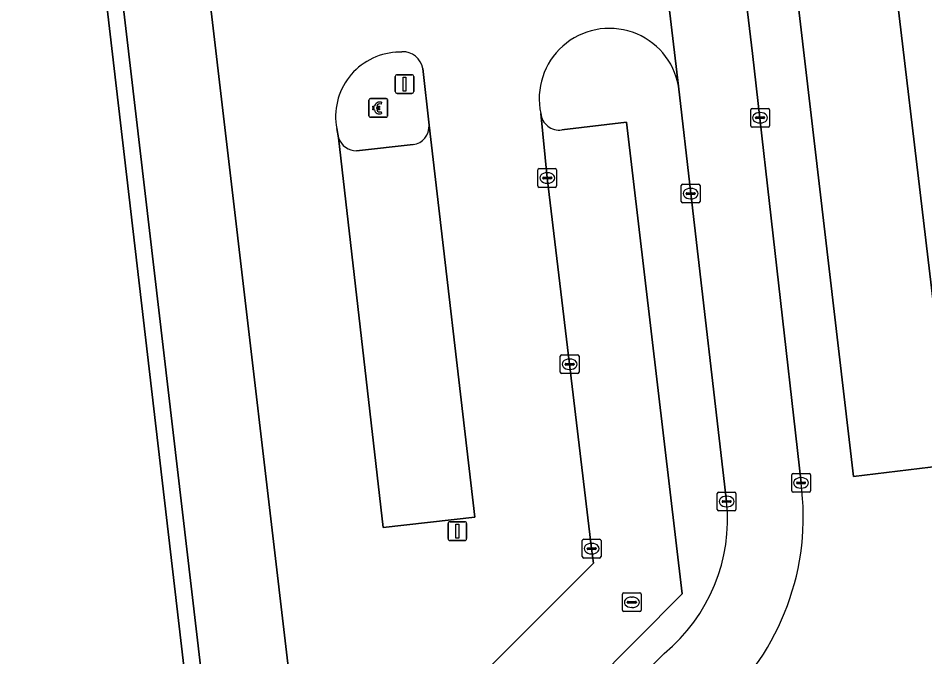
# Model space of a CAD drawing. Extents: x 161477 to 163040, y 383680 to 384871.
# Drawn here: x 161811.71 to 161860.15, y 383951.16 to 383985.27 of the extents above; entities that cross this region are included whole.
import ezdxf

# ---------------------------------------------------------------- set-up
doc = ezdxf.new("R2010")
doc.units = 0
for name, color, linetype in [('IMGEO_Betaalautomaat', 7, 'Continuous'), ('IMGEO_Erf', 7, 'Continuous'), ('IMGEO_Groenvoorziening', 7, 'Continuous'), ('IMGEO_Hek', 7, 'Continuous'), ('IMGEO_Kolk', 7, 'Continuous'), ('IMGEO_Lichtmast', 7, 'Continuous'), ('IMGEO_Parkeervlak_open', 7, 'Continuous'), ('IMGEO_Rijbaan_lokaal_open', 7, 'Continuous'), ('IMGEO_Rioolput', 7, 'Continuous'), ('IMGEO_Verkeerseiland_open', 7, 'Continuous')]:
    doc.layers.add(name, color=color, linetype=linetype)

msp = doc.modelspace()

# ---------------------------------------------------------------- linework, layer by layer
at = {"layer": 'IMGEO_Betaalautomaat'}
for p, q in [((161830.529, 383980.976), (161831.37, 383980.976)), ((161831.37, 383980.976), (161830.529, 383980.976)), ((161830.454, 383980.052), (161830.454, 383980.893)), ((161830.454, 383980.893), (161830.454, 383980.052)), ((161830.737, 383980.44), (161830.737, 383980.508)), ((161830.858, 383980.508), (161830.858, 383980.44)), ((161831.116, 383980.781), (161831.099, 383980.681)), ((161831.453, 383980.902), (161831.453, 383980.061)), ((161831.453, 383980.061), (161831.453, 383980.902)), ((161831.379, 383979.977), (161830.538, 383979.977)), ((161830.538, 383979.977), (161831.379, 383979.977)), ((161831.103, 383980.275), (161831.125, 383980.188))]:
    msp.add_line(p, q, dxfattribs=at)
for points in [[(161830.737, 383980.508), (161830.668, 383980.508), (161830.668, 383980.577), (161830.747, 383980.577)], [(161830.742, 383980.371), (161830.668, 383980.371), (161830.668, 383980.44), (161830.737, 383980.44)], [(161830.869, 383980.577), (161831.016, 383980.577), (161831.016, 383980.508), (161830.858, 383980.508)], [(161830.858, 383980.44), (161831.016, 383980.44), (161831.016, 383980.371), (161830.872, 383980.371)]]:
    msp.add_lwpolyline(points, dxfattribs=at)
for centre, radius, start, end in [((161830.532, 383980.899), 0.0779, 92.4484, 184.2845), ((161830.532, 383980.899), 0.0779, 92.4484, 184.2845), ((161831.376, 383980.899), 0.0779, 2.4484, 94.2845), ((161831.376, 383980.899), 0.0779, 2.4484, 94.2845), ((161831.03, 383980.501), 0.293, 73.014, 165.0139), ((161831.036, 383980.514), 0.179, 69.3236, 159.5683), ((161830.532, 383980.055), 0.0779, 182.4484, 274.2845), ((161830.532, 383980.055), 0.0779, 182.4484, 274.2845), ((161831.003, 383980.426), 0.267, 191.8096, 297.0389), ((161831.036, 383980.441), 0.179, 202.7625, 291.8693), ((161831.376, 383980.055), 0.0779, 272.4484, 4.2845), ((161831.376, 383980.055), 0.0779, 272.4484, 4.2845)]:
    msp.add_arc(centre, radius, start, end, dxfattribs=at)
at = {"layer": 'IMGEO_Erf'}
msp.add_lwpolyline([(161815.61, 383993.149), (161789.352, 383990.026), (161784.255, 383989.42), (161776.903, 383988.545), (161782.69, 383938.808), (161821.416, 383943.334)], close=True, dxfattribs=at)
at = {"layer": 'IMGEO_Groenvoorziening'}
for points in [[(161861.623, 383961.44), (161856.341, 383960.79), (161852.209, 383996.07), (161851.817, 383999.303), (161851.795, 383999.482), (161849.525, 383999.213)], [(161849.493, 383996.871), (161849.617, 383995.11), (161849.753, 383993.119), (161850.384, 383988.157), (161850.951, 383983.388), (161853.539, 383960.451)], [(161840.758, 383979.3), (161844.222, 383979.717), (161847.193, 383954.527), (161827.71, 383934.907), (161822.723, 383939.897), (161817.233, 383986.718), (161821.039, 383987.146), (161816.483, 383993.253), (161815.61, 383993.149), (161821.416, 383943.334), (161823.018, 383928.784), (161823.043, 383928.556), (161823.305, 383928.305), (161846.234, 383951.346)], [(161849.565, 383959.456), (161847.643, 383975.901), (161846.994, 383981.64)]]:
    msp.add_lwpolyline(points, dxfattribs=at)
for centre, radius, start, end in [((161843.301, 383980.975), 3.752, 10.2075, 192.1848), ((161840.625, 383980.289), 0.998, 186.0835, 277.6606), ((161839.999, 383958.638), 13.661, 311.7413, 7.6264), ((161840.328, 383958.511), 9.285, 309.4977, 5.8437)]:
    msp.add_arc(centre, radius, start, end, dxfattribs=at)
at = {"layer": 'IMGEO_Hek'}
msp.add_lwpolyline([(161821.416, 383943.334), (161815.642, 383992.876)], dxfattribs=at)
at = {"layer": 'IMGEO_Kolk'}
for p, q in [((161850.924, 383980.453), (161851.776, 383980.453)), ((161850.849, 383979.527), (161850.849, 383980.379)), ((161851.108, 383979.947), (161851.108, 383979.959)), ((161851.151, 383979.996), (161851.549, 383979.996)), ((161851.337, 383980.233), (161851.362, 383980.233)), ((161851.592, 383979.959), (161851.592, 383979.947)), ((161851.85, 383980.379), (161851.85, 383979.527)), ((161851.776, 383979.453), (161850.924, 383979.453)), ((161851.546, 383979.91), (161851.148, 383979.91)), ((161851.36, 383979.673), (161851.335, 383979.673)), ((161839.48, 383976.311), (161839.48, 383977.163)), ((161839.555, 383977.237), (161840.407, 383977.237)), ((161840.481, 383977.163), (161840.481, 383976.311)), ((161839.739, 383976.731), (161839.739, 383976.743)), ((161840.177, 383976.694), (161839.779, 383976.694)), ((161839.782, 383976.78), (161840.18, 383976.78)), ((161839.968, 383977.017), (161839.993, 383977.017)), ((161840.223, 383976.743), (161840.223, 383976.731)), ((161840.407, 383976.237), (161839.555, 383976.237)), ((161839.991, 383976.457), (161839.966, 383976.457)), ((161847.141, 383975.476), (161847.141, 383976.328)), ((161847.216, 383976.402), (161848.068, 383976.402)), ((161847.629, 383976.182), (161847.654, 383976.182)), ((161848.142, 383976.328), (161848.142, 383975.476)), ((161847.4, 383975.896), (161847.4, 383975.908)), ((161847.838, 383975.859), (161847.44, 383975.859)), ((161847.443, 383975.945), (161847.841, 383975.945)), ((161847.652, 383975.622), (161847.627, 383975.622)), ((161847.884, 383975.908), (161847.884, 383975.896)), ((161848.068, 383975.402), (161847.216, 383975.402)), ((161840.677, 383966.361), (161840.677, 383967.213)), ((161840.752, 383967.287), (161841.604, 383967.287)), ((161841.165, 383967.067), (161841.19, 383967.067)), ((161841.678, 383967.213), (161841.678, 383966.361)), ((161840.936, 383966.781), (161840.936, 383966.793)), ((161841.374, 383966.744), (161840.976, 383966.744)), ((161840.979, 383966.83), (161841.377, 383966.83)), ((161841.188, 383966.507), (161841.163, 383966.507)), ((161841.42, 383966.793), (161841.42, 383966.781)), ((161841.604, 383966.287), (161840.752, 383966.287)), ((161853.039, 383960.025), (161853.039, 383960.877)), ((161853.114, 383960.951), (161853.966, 383960.951)), ((161853.527, 383960.731), (161853.552, 383960.731)), ((161854.04, 383960.877), (161854.04, 383960.025)), ((161853.298, 383960.445), (161853.298, 383960.457)), ((161853.736, 383960.408), (161853.338, 383960.408)), ((161853.341, 383960.494), (161853.739, 383960.494)), ((161853.55, 383960.171), (161853.525, 383960.171)), ((161853.782, 383960.457), (161853.782, 383960.445)), ((161849.062, 383959.03), (161849.062, 383959.882)), ((161849.137, 383959.956), (161849.989, 383959.956)), ((161849.55, 383959.736), (161849.575, 383959.736)), ((161850.063, 383959.882), (161850.063, 383959.03)), ((161853.966, 383959.951), (161853.114, 383959.951)), ((161849.321, 383959.45), (161849.321, 383959.462)), ((161849.759, 383959.413), (161849.361, 383959.413)), ((161849.364, 383959.499), (161849.762, 383959.499)), ((161849.573, 383959.176), (161849.548, 383959.176)), ((161849.805, 383959.462), (161849.805, 383959.45)), ((161849.989, 383958.956), (161849.137, 383958.956)), ((161841.851, 383956.513), (161841.851, 383957.365)), ((161841.926, 383957.439), (161842.778, 383957.439)), ((161842.339, 383957.219), (161842.364, 383957.219)), ((161842.852, 383957.365), (161842.852, 383956.513)), ((161842.11, 383956.933), (161842.11, 383956.945)), ((161842.548, 383956.896), (161842.15, 383956.896)), ((161842.153, 383956.982), (161842.551, 383956.982)), ((161842.594, 383956.945), (161842.594, 383956.933)), ((161842.778, 383956.439), (161841.926, 383956.439)), ((161842.362, 383956.659), (161842.337, 383956.659))]:
    msp.add_line(p, q, dxfattribs=at)
for points in [[(161850.924, 383980.453), (161851.776, 383980.453)], [(161850.849, 383979.527), (161850.849, 383980.379)], [(161851.85, 383980.379), (161851.85, 383979.527)], [(161851.776, 383979.453), (161850.924, 383979.453)], [(161839.48, 383976.311), (161839.48, 383977.163)], [(161839.555, 383977.237), (161840.407, 383977.237)], [(161840.481, 383977.163), (161840.481, 383976.311)], [(161840.407, 383976.237), (161839.555, 383976.237)], [(161847.141, 383975.476), (161847.141, 383976.328)], [(161847.216, 383976.402), (161848.068, 383976.402)], [(161848.142, 383976.328), (161848.142, 383975.476)], [(161848.068, 383975.402), (161847.216, 383975.402)], [(161840.677, 383966.361), (161840.677, 383967.213)], [(161840.752, 383967.287), (161841.604, 383967.287)], [(161841.678, 383967.213), (161841.678, 383966.361)], [(161841.604, 383966.287), (161840.752, 383966.287)], [(161853.039, 383960.025), (161853.039, 383960.877)], [(161853.114, 383960.951), (161853.966, 383960.951)], [(161854.04, 383960.877), (161854.04, 383960.025)], [(161849.062, 383959.03), (161849.062, 383959.882)], [(161849.137, 383959.956), (161849.989, 383959.956)], [(161850.063, 383959.882), (161850.063, 383959.03)], [(161853.966, 383959.951), (161853.114, 383959.951)], [(161849.989, 383958.956), (161849.137, 383958.956)], [(161841.851, 383956.513), (161841.851, 383957.365)], [(161841.926, 383957.439), (161842.778, 383957.439)], [(161842.852, 383957.365), (161842.852, 383956.513)], [(161842.778, 383956.439), (161841.926, 383956.439)]]:
    msp.add_lwpolyline(points, dxfattribs=at)
for centre, radius, start, end in [((161850.926, 383980.377), 0.0765, 91.552, 178.448), ((161850.926, 383980.377), 0.0765, 91.552, 178.448), ((161851.774, 383980.377), 0.0765, 1.552, 88.448), ((161851.774, 383980.377), 0.0765, 1.552, 88.448), ((161851.148, 383979.956), 0.0403, 85.8775, 175.7526), ((161851.145, 383979.946), 0.0366, 178.938, 274.7102), ((161851.549, 383979.953), 0.043, 264.8664, 352.4533), ((161851.553, 383979.958), 0.0386, 1.7309, 96.639), ((161850.926, 383979.529), 0.0765, 181.552, 268.448), ((161850.926, 383979.529), 0.0765, 181.552, 268.448), ((161851.774, 383979.529), 0.0765, 271.552, 358.448), ((161851.774, 383979.529), 0.0765, 271.552, 358.448), ((161839.557, 383977.161), 0.0765, 91.552, 178.448), ((161839.557, 383977.161), 0.0765, 91.552, 178.448), ((161840.405, 383977.161), 0.0765, 1.552, 88.448), ((161840.405, 383977.161), 0.0765, 1.552, 88.448), ((161839.779, 383976.74), 0.0403, 85.8775, 175.7526), ((161839.776, 383976.73), 0.0366, 178.938, 274.7102), ((161840.18, 383976.737), 0.043, 264.8664, 352.4533), ((161840.184, 383976.742), 0.0386, 1.7309, 96.639), ((161839.557, 383976.313), 0.0765, 181.552, 268.448), ((161839.557, 383976.313), 0.0765, 181.552, 268.448), ((161840.405, 383976.313), 0.0765, 271.552, 358.448), ((161840.405, 383976.313), 0.0765, 271.552, 358.448), ((161847.218, 383976.326), 0.0765, 91.552, 178.448), ((161847.218, 383976.326), 0.0765, 91.552, 178.448), ((161848.066, 383976.326), 0.0765, 1.552, 88.448), ((161848.066, 383976.326), 0.0765, 1.552, 88.448), ((161847.44, 383975.905), 0.0403, 85.8775, 175.7526), ((161847.437, 383975.895), 0.0366, 178.938, 274.7102), ((161847.841, 383975.902), 0.043, 264.8664, 352.4533), ((161847.845, 383975.907), 0.0386, 1.7309, 96.639), ((161847.218, 383975.478), 0.0765, 181.552, 268.448), ((161847.218, 383975.478), 0.0765, 181.552, 268.448), ((161848.066, 383975.478), 0.0765, 271.552, 358.448), ((161848.066, 383975.478), 0.0765, 271.552, 358.448), ((161840.754, 383967.211), 0.0765, 91.552, 178.448), ((161840.754, 383967.211), 0.0765, 91.552, 178.448), ((161841.602, 383967.211), 0.0765, 1.552, 88.448), ((161841.602, 383967.211), 0.0765, 1.552, 88.448), ((161840.976, 383966.79), 0.0403, 85.8775, 175.7526), ((161840.973, 383966.78), 0.0366, 178.938, 274.7102), ((161841.377, 383966.787), 0.043, 264.8664, 352.4533), ((161841.381, 383966.792), 0.0386, 1.7309, 96.639), ((161840.754, 383966.363), 0.0765, 181.552, 268.448), ((161840.754, 383966.363), 0.0765, 181.552, 268.448), ((161841.602, 383966.363), 0.0765, 271.552, 358.448), ((161841.602, 383966.363), 0.0765, 271.552, 358.448), ((161853.116, 383960.875), 0.0765, 91.552, 178.448), ((161853.116, 383960.875), 0.0765, 91.552, 178.448), ((161853.964, 383960.875), 0.0765, 1.552, 88.448), ((161853.964, 383960.875), 0.0765, 1.552, 88.448), ((161853.338, 383960.454), 0.0403, 85.8775, 175.7526), ((161853.335, 383960.444), 0.0366, 178.938, 274.7102), ((161853.739, 383960.451), 0.043, 264.8664, 352.4533), ((161853.743, 383960.456), 0.0386, 1.7309, 96.639), ((161849.139, 383959.88), 0.0765, 91.552, 178.448), ((161849.139, 383959.88), 0.0765, 91.552, 178.448), ((161849.987, 383959.88), 0.0765, 1.552, 88.448), ((161849.987, 383959.88), 0.0765, 1.552, 88.448), ((161853.116, 383960.027), 0.0765, 181.552, 268.448), ((161853.116, 383960.027), 0.0765, 181.552, 268.448), ((161853.964, 383960.027), 0.0765, 271.552, 358.448), ((161853.964, 383960.027), 0.0765, 271.552, 358.448), ((161849.361, 383959.459), 0.0403, 85.8775, 175.7526), ((161849.358, 383959.449), 0.0366, 178.938, 274.7102), ((161849.762, 383959.456), 0.043, 264.8664, 352.4533), ((161849.766, 383959.461), 0.0386, 1.7309, 96.639), ((161849.139, 383959.032), 0.0765, 181.552, 268.448), ((161849.139, 383959.032), 0.0765, 181.552, 268.448), ((161849.987, 383959.032), 0.0765, 271.552, 358.448), ((161849.987, 383959.032), 0.0765, 271.552, 358.448), ((161841.928, 383957.363), 0.0765, 91.552, 178.448), ((161841.928, 383957.363), 0.0765, 91.552, 178.448), ((161842.776, 383957.363), 0.0765, 1.552, 88.448), ((161842.776, 383957.363), 0.0765, 1.552, 88.448), ((161842.15, 383956.942), 0.0403, 85.8775, 175.7526), ((161842.147, 383956.932), 0.0366, 178.938, 274.7102), ((161842.551, 383956.939), 0.043, 264.8664, 352.4533), ((161842.555, 383956.944), 0.0386, 1.7309, 96.639), ((161841.928, 383956.515), 0.0765, 181.552, 268.448), ((161841.928, 383956.515), 0.0765, 181.552, 268.448), ((161842.776, 383956.515), 0.0765, 271.552, 358.448), ((161842.776, 383956.515), 0.0765, 271.552, 358.448)]:
    msp.add_arc(centre, radius, start, end, dxfattribs=at)
for centre, major_axis, ratio, start_param, end_param in [((161851.336, 383979.953), (-0.387, 0.002), 0.722429, 4.712389, 7.853982), ((161851.361, 383979.953), (-0.39, 0.002), 0.717154, 1.570796, 4.712389), ((161839.967, 383976.737), (-0.387, 0.002), 0.722429, 4.712389, 7.853982), ((161839.992, 383976.737), (-0.39, 0.002), 0.717154, 1.570796, 4.712389), ((161847.628, 383975.902), (-0.387, 0.002), 0.722429, 4.712389, 7.853982), ((161847.653, 383975.902), (-0.39, 0.002), 0.717154, 1.570796, 4.712389), ((161841.164, 383966.787), (-0.387, 0.002), 0.722429, 4.712389, 7.853982), ((161841.189, 383966.787), (-0.39, 0.002), 0.717154, 1.570796, 4.712389), ((161853.526, 383960.451), (-0.387, 0.002), 0.722429, 4.712389, 7.853982), ((161853.551, 383960.451), (-0.39, 0.002), 0.717154, 1.570796, 4.712389), ((161849.549, 383959.456), (-0.387, 0.002), 0.722429, 4.712389, 7.853982), ((161849.574, 383959.456), (-0.39, 0.002), 0.717154, 1.570796, 4.712389), ((161842.338, 383956.939), (-0.387, 0.002), 0.722429, 4.712389, 7.853982), ((161842.363, 383956.939), (-0.39, 0.002), 0.717154, 1.570796, 4.712389)]:
    msp.add_ellipse(centre, major_axis=major_axis, ratio=ratio, start_param=start_param, end_param=end_param, dxfattribs=at)
at = {"layer": 'IMGEO_Lichtmast'}
for p, q in [((161831.858, 383981.354), (161831.858, 383982.154)), ((161831.858, 383982.154), (161831.858, 383981.354)), ((161831.958, 383982.254), (161832.748, 383982.254)), ((161832.748, 383982.254), (161831.958, 383982.254)), ((161832.848, 383982.154), (161832.848, 383981.354)), ((161832.848, 383981.354), (161832.848, 383982.154)), ((161832.748, 383981.254), (161831.958, 383981.254)), ((161831.958, 383981.254), (161832.748, 383981.254)), ((161834.683, 383957.474), (161834.683, 383958.274)), ((161834.683, 383958.274), (161834.683, 383957.474)), ((161834.783, 383958.374), (161835.573, 383958.374)), ((161835.573, 383958.374), (161834.783, 383958.374)), ((161835.673, 383958.274), (161835.673, 383957.474)), ((161835.673, 383957.474), (161835.673, 383958.274)), ((161835.573, 383957.374), (161834.783, 383957.374)), ((161834.783, 383957.374), (161835.573, 383957.374))]:
    msp.add_line(p, q, dxfattribs=at)
for points in [[(161832.278, 383982.129), (161832.428, 383982.129), (161832.428, 383981.379), (161832.278, 383981.379), (161832.278, 383982.129)], [(161835.103, 383958.249), (161835.253, 383958.249), (161835.253, 383957.499), (161835.103, 383957.499), (161835.103, 383958.249)]]:
    msp.add_lwpolyline(points, dxfattribs=at)
for centre, start, end in [((161831.958, 383982.154), 90, 180), ((161831.958, 383982.154), 90, 180), ((161832.748, 383982.154), 0, 90), ((161832.748, 383982.154), 360, 90), ((161831.958, 383981.354), 180, 270), ((161831.958, 383981.354), 180, 270), ((161832.748, 383981.354), 270, 0), ((161832.748, 383981.354), 270, 0), ((161834.783, 383958.274), 90, 180), ((161834.783, 383958.274), 90, 180), ((161835.573, 383958.274), 0, 90), ((161835.573, 383958.274), 360, 90), ((161834.783, 383957.474), 180, 270), ((161834.783, 383957.474), 180, 270), ((161835.573, 383957.474), 270, 0), ((161835.573, 383957.474), 270, 0)]:
    msp.add_arc(centre, 0.1, start, end, dxfattribs=at)
at = {"layer": 'IMGEO_Parkeervlak_open'}
msp.add_lwpolyline([(161852.209, 383996.07), (161856.341, 383960.79), (161861.623, 383961.44), (161857.046, 383999.944), (161851.817, 383999.303)], close=True, dxfattribs=at)
for points in [[(161839.633, 383980.183), (161839.98, 383976.737), (161841.177, 383966.787), (161842.351, 383956.938), (161842.449, 383956.165), (161836.754, 383950.471), (161828.693, 383942.315), (161827.281, 383940.955), (161821.817, 383987.472)], [(161821.21, 383987.165), (161821.039, 383987.146), (161817.233, 383986.718), (161822.723, 383939.897), (161827.71, 383934.907), (161847.193, 383954.527), (161844.222, 383979.717), (161840.758, 383979.3)], [(161828.834, 383978.873), (161831.207, 383958.076), (161836.104, 383958.621), (161833.663, 383979.564)], [(161832.809, 383978.517), (161829.792, 383978.186)]]:
    msp.add_lwpolyline(points, dxfattribs=at)
for centre, radius, start, end in [((161840.625, 383980.289), 0.998, 186.0835, 277.6606), ((161832.685, 383979.49), 0.981, 277.2674, 4.3269), ((161829.794, 383979.2), 1.014, 198.8259, 269.8841)]:
    msp.add_arc(centre, radius, start, end, dxfattribs=at)
at = {"layer": 'IMGEO_Rijbaan_lokaal_open'}
for points in [[(161857.147, 384000), (161857.046, 383999.944), (161861.623, 383961.44), (161863.866, 383961.612), (161867.226, 383962.004), (161865.752, 383975.271), (161863.722, 383992.543), (161863.457, 383994.816), (161873.89, 383996.066), (161875.885, 383978.277), (161877.575, 383963.196), (161882.916, 383963.757), (161883.468, 383964.076), (161881.698, 383980.919), (161881.135, 383985.937), (161895.896, 383987.855), (161904.447, 383989.044), (161903.088, 383999.644)], [(161845.076, 383996.928), (161845.134, 383996.547), (161845.359, 383995.084), (161845.522, 383994.077), (161846.994, 383981.64), (161847.643, 383975.901), (161849.565, 383959.456)], [(161853.539, 383960.451), (161850.951, 383983.388), (161850.384, 383988.157), (161849.753, 383993.119), (161849.617, 383995.11), (161849.493, 383996.871)], [(161846.994, 383981.64), (161845.522, 383994.077)], [(161821.817, 383987.472), (161827.281, 383940.955), (161828.693, 383942.315), (161836.754, 383950.471), (161842.449, 383956.165), (161842.351, 383956.938), (161841.177, 383966.787), (161839.98, 383976.737), (161839.633, 383980.183)], [(161831.892, 383983.451), (161832.216, 383983.477)], [(161833.334, 383982.578), (161833.663, 383979.564), (161836.104, 383958.621), (161831.207, 383958.076), (161828.834, 383978.873), (161828.733, 383979.371)], [(161846.234, 383951.346), (161823.305, 383928.305), (161815.107, 383920.055), (161812.228, 383917.078), (161816.239, 383913.303), (161818.745, 383916.08), (161826.453, 383925.353), (161829.918, 383929.086), (161849.094, 383948.445)]]:
    msp.add_lwpolyline(points, dxfattribs=at)
for centre, radius, start, end in [((161843.301, 383980.975), 3.752, 10.2075, 192.1848), ((161832.116, 383980.015), 3.443, 93.7237, 190.7776), ((161832.257, 383982.383), 1.095, 10.2569, 92.1366), ((161839.999, 383958.638), 13.661, 311.7413, 7.6264), ((161840.328, 383958.511), 9.285, 309.4977, 5.8437)]:
    msp.add_arc(centre, radius, start, end, dxfattribs=at)
at = {"layer": 'IMGEO_Rioolput'}
for p, q in [((161843.999, 383953.648), (161843.999, 383954.5)), ((161844.074, 383954.574), (161844.926, 383954.574)), ((161844.487, 383954.354), (161844.512, 383954.354)), ((161845, 383954.5), (161845, 383953.648)), ((161844.258, 383954.068), (161844.258, 383954.08)), ((161844.696, 383954.031), (161844.298, 383954.031)), ((161844.301, 383954.117), (161844.699, 383954.117)), ((161844.51, 383953.794), (161844.485, 383953.794)), ((161844.742, 383954.08), (161844.742, 383954.068)), ((161844.926, 383953.574), (161844.074, 383953.574))]:
    msp.add_line(p, q, dxfattribs=at)
for points in [[(161843.999, 383953.648), (161843.999, 383954.5)], [(161844.074, 383954.574), (161844.926, 383954.574)], [(161845, 383954.5), (161845, 383953.648)], [(161844.926, 383953.574), (161844.074, 383953.574)]]:
    msp.add_lwpolyline(points, dxfattribs=at)
for centre, radius, start, end in [((161844.076, 383954.498), 0.0765, 91.552, 178.448), ((161844.076, 383954.498), 0.0765, 91.552, 178.448), ((161844.924, 383954.498), 0.0765, 1.552, 88.448), ((161844.924, 383954.498), 0.0765, 1.552, 88.448), ((161844.298, 383954.077), 0.0403, 85.8775, 175.7526), ((161844.295, 383954.067), 0.0366, 178.938, 274.7102), ((161844.699, 383954.074), 0.043, 264.8664, 352.4533), ((161844.703, 383954.079), 0.0386, 1.7309, 96.639), ((161844.076, 383953.65), 0.0765, 181.552, 268.448), ((161844.076, 383953.65), 0.0765, 181.552, 268.448), ((161844.924, 383953.65), 0.0765, 271.552, 358.448), ((161844.924, 383953.65), 0.0765, 271.552, 358.448)]:
    msp.add_arc(centre, radius, start, end, dxfattribs=at)
for centre, major_axis, ratio, start_param, end_param in [((161844.486, 383954.074), (-0.387, 0.002), 0.722429, 4.712389, 7.853982), ((161844.511, 383954.074), (-0.39, 0.002), 0.717154, 1.570796, 4.712389)]:
    msp.add_ellipse(centre, major_axis=major_axis, ratio=ratio, start_param=start_param, end_param=end_param, dxfattribs=at)
at = {"layer": 'IMGEO_Verkeerseiland_open'}
for points in [[(161832.216, 383983.477), (161831.892, 383983.451)], [(161833.663, 383979.564), (161833.334, 383982.578)], [(161828.733, 383979.371), (161828.834, 383978.873)], [(161829.792, 383978.186), (161832.809, 383978.517)]]:
    msp.add_lwpolyline(points, dxfattribs=at)
for centre, radius, start, end in [((161832.116, 383980.015), 3.443, 93.7237, 190.7776), ((161832.257, 383982.383), 1.095, 10.2569, 92.1366), ((161832.685, 383979.49), 0.981, 277.2674, 4.3269), ((161829.794, 383979.2), 1.014, 198.8259, 269.8841)]:
    msp.add_arc(centre, radius, start, end, dxfattribs=at)

doc.saveas('drawing.dxf')
